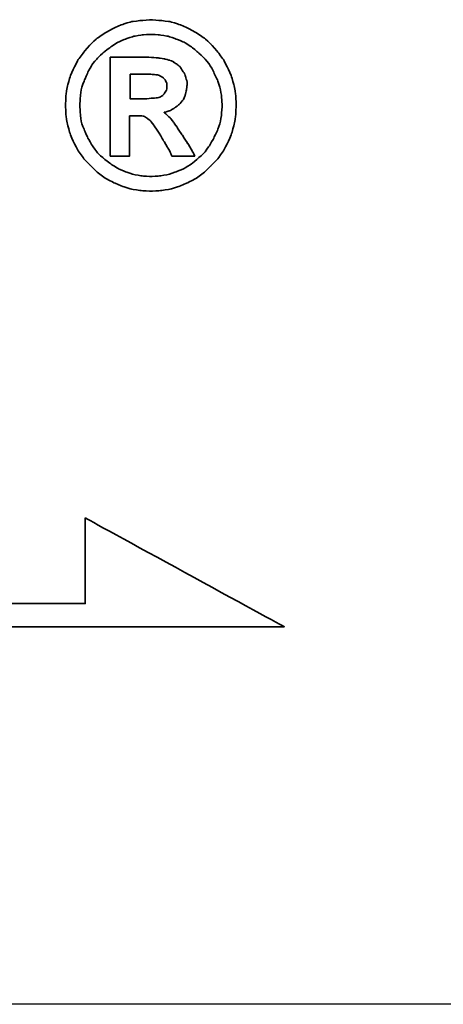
# Model space of a CAD drawing. Header units: millimetres. Extents: x -212 to 3135, y -1694 to 860.
# Tile 323 of 565: x 1112.12 to 1115.78, y -1671.7 to -1663.19. Entities that reach past the tile are written whole.
import ezdxf

# ---------------------------------------------------------------- set-up
doc = ezdxf.new("R2010")
doc.units = ezdxf.units.MM
doc.layers.add('2', color=7, linetype='CONTINUOUS', true_color=0xffffff)
doc.layers.add('DIM', color=4, linetype='CONTINUOUS')
doc.layers.add('layer 1', color=7, linetype='CONTINUOUS')

# ---------------------------------------------------------------- blocks, each defined once
blk = doc.blocks.new('TBI MOTION logo(完整正式版)')
at = {"layer": 'layer 1', "color": 22, "lineweight": 35}
for points, knots in [([(81.20634, 4.98624), (81.20634, 4.98624), (81.18649, 5.32862), (81.18649, 5.32862), (81.18649, 5.32862), (81.18649, 5.32862), (81.13886, 5.66206), (81.13886, 5.66206), (81.13886, 5.66206), (81.13886, 5.66206), (81.04359, 5.97764), (81.04359, 5.97764), (81.04359, 5.97764), (81.04359, 5.97764), (80.91061, 6.29124), (80.91061, 6.29124), (80.91061, 6.29124), (80.91061, 6.29124), (80.75778, 6.58697), (80.75778, 6.58697), (80.75778, 6.58697), (80.75778, 6.58697), (80.5593, 6.85294), (80.5593, 6.85294), (80.5593, 6.85294), (80.5593, 6.85294), (80.33105, 7.1189), (80.33105, 7.1189), (80.33105, 7.1189), (80.33105, 7.1189), (80.09287, 7.33921), (80.09287, 7.33921), (80.09287, 7.33921), (80.09287, 7.33921), (79.815, 7.51982), (79.815, 7.51982), (79.815, 7.51982), (79.815, 7.51982), (79.51133, 7.69051), (79.51133, 7.69051), (79.51133, 7.69051), (79.51133, 7.69051), (79.19773, 7.8235), (79.19773, 7.8235), (79.19773, 7.8235), (79.19773, 7.8235), (78.88215, 7.91877), (78.88215, 7.91877), (78.88215, 7.91877), (78.88215, 7.91877), (78.54871, 7.95846), (78.54871, 7.95846), (78.54871, 7.95846), (78.54871, 7.95846), (78.21526, 7.98625), (78.21526, 7.98625), (78.21526, 7.98625), (78.21526, 7.98625), (77.87388, 7.95846), (77.87388, 7.95846), (77.87388, 7.95846), (77.87388, 7.95846), (77.54044, 7.91877), (77.54044, 7.91877), (77.54044, 7.91877), (77.54044, 7.91877), (77.22485, 7.8235), (77.22485, 7.8235), (77.22485, 7.8235), (77.22485, 7.8235), (76.91027, 7.69051), (76.91027, 7.69051), (76.91027, 7.69051), (76.91027, 7.69051), (76.6056, 7.51982), (76.6056, 7.51982), (76.6056, 7.51982), (76.6056, 7.51982), (76.32972, 7.33921), (76.32972, 7.33921), (76.32972, 7.33921), (76.32972, 7.33921), (76.09154, 7.1189), (76.09154, 7.1189), (76.09154, 7.1189), (76.09154, 7.1189), (75.86329, 6.85294), (75.86329, 6.85294), (75.86329, 6.85294), (75.86329, 6.85294), (75.66382, 6.58697), (75.66382, 6.58697), (75.66382, 6.58697), (75.66382, 6.58697), (75.51099, 6.29124), (75.51099, 6.29124), (75.51099, 6.29124), (75.51099, 6.29124), (75.37702, 5.97764), (75.37702, 5.97764), (75.37702, 5.97764), (75.37702, 5.97764), (75.28175, 5.66206), (75.28175, 5.66206), (75.28175, 5.66206), (75.28175, 5.66206), (75.23411, 5.32862), (75.23411, 5.32862), (75.23411, 5.32862), (75.23411, 5.32862), (75.21625, 4.98624), (75.21625, 4.98624), (75.21625, 4.98624), (75.21625, 4.98624), (75.23411, 4.6528), (75.23411, 4.6528), (75.23411, 4.6528), (75.23411, 4.6528), (75.28175, 4.32035), (75.28175, 4.32035), (75.28175, 4.32035), (75.28175, 4.32035), (75.37702, 3.99583), (75.37702, 3.99583), (75.37702, 3.99583), (75.37702, 3.99583), (75.51099, 3.68224), (75.51099, 3.68224), (75.51099, 3.68224), (75.51099, 3.68224), (75.66382, 3.38749), (75.66382, 3.38749), (75.66382, 3.38749), (75.66382, 3.38749), (75.86329, 3.10963), (75.86329, 3.10963), (75.86329, 3.10963), (75.86329, 3.10963), (76.09154, 2.87145), (76.09154, 2.87145), (76.09154, 2.87145), (76.09154, 2.87145), (76.32972, 2.6432), (76.32972, 2.6432), (76.32972, 2.6432), (76.32972, 2.6432), (76.6056, 2.43381), (76.6056, 2.43381), (76.6056, 2.43381), (76.6056, 2.43381), (76.91027, 2.27205), (76.91027, 2.27205), (76.91027, 2.27205), (76.91027, 2.27205), (77.22485, 2.13906), (77.22485, 2.13906), (77.22485, 2.13906), (77.22485, 2.13906), (77.54044, 2.0438), (77.54044, 2.0438), (77.54044, 2.0438), (77.54044, 2.0438), (77.87388, 1.99616), (77.87388, 1.99616), (77.87388, 1.99616), (77.87388, 1.99616), (78.21526, 1.97631), (78.21526, 1.97631), (78.21526, 1.97631), (78.21526, 1.97631), (78.54871, 1.99616), (78.54871, 1.99616), (78.54871, 1.99616), (78.54871, 1.99616), (78.88215, 2.0438), (78.88215, 2.0438), (78.88215, 2.0438), (78.88215, 2.0438), (79.19773, 2.13906), (79.19773, 2.13906), (79.19773, 2.13906), (79.19773, 2.13906), (79.51133, 2.27205), (79.51133, 2.27205), (79.51133, 2.27205), (79.51133, 2.27205), (79.815, 2.43381), (79.815, 2.43381), (79.815, 2.43381), (79.815, 2.43381), (80.09287, 2.6432), (80.09287, 2.6432), (80.09287, 2.6432), (80.09287, 2.6432), (80.33105, 2.87145), (80.33105, 2.87145), (80.33105, 2.87145), (80.33105, 2.87145), (80.5593, 3.10963), (80.5593, 3.10963), (80.5593, 3.10963), (80.5593, 3.10963), (80.75778, 3.38749), (80.75778, 3.38749), (80.75778, 3.38749), (80.75778, 3.38749), (80.91061, 3.68224), (80.91061, 3.68224), (80.91061, 3.68224), (80.91061, 3.68224), (81.04359, 3.99583), (81.04359, 3.99583), (81.04359, 3.99583), (81.04359, 3.99583), (81.13886, 4.32035), (81.13886, 4.32035), (81.13886, 4.32035), (81.13886, 4.32035), (81.18649, 4.6528), (81.18649, 4.6528), (81.18649, 4.6528), (81.18649, 4.6528), (81.20634, 4.98624), (81.20634, 4.98624)], [0, 0, 0, 0, 0.01785714, 0.01785714, 0.01785714, 0.01785715, 0.03571429, 0.03571429, 0.03571429, 0.0357143, 0.05357143, 0.05357143, 0.05357143, 0.05357144, 0.07142857, 0.07142857, 0.07142857, 0.07142858, 0.08928571, 0.08928571, 0.08928571, 0.08928572, 0.10714286, 0.10714286, 0.10714286, 0.10714287, 0.125, 0.125, 0.125, 0.12500001, 0.14285714, 0.14285714, 0.14285714, 0.14285715, 0.16071429, 0.16071429, 0.16071429, 0.1607143, 0.17857143, 0.17857143, 0.17857143, 0.17857144, 0.19642857, 0.19642857, 0.19642857, 0.19642858, 0.21428571, 0.21428571, 0.21428571, 0.21428572, 0.23214286, 0.23214286, 0.23214286, 0.23214287, 0.25, 0.25, 0.25, 0.25000001, 0.26785714, 0.26785714, 0.26785714, 0.26785715, 0.28571429, 0.28571429, 0.28571429, 0.2857143, 0.30357143, 0.30357143, 0.30357143, 0.30357144, 0.32142857, 0.32142857, 0.32142857, 0.32142858, 0.33928571, 0.33928571, 0.33928571, 0.33928572, 0.35714286, 0.35714286, 0.35714286, 0.35714287, 0.375, 0.375, 0.375, 0.37500001, 0.39285714, 0.39285714, 0.39285714, 0.39285715, 0.41071429, 0.41071429, 0.41071429, 0.4107143, 0.42857143, 0.42857143, 0.42857143, 0.42857144, 0.44642857, 0.44642857, 0.44642857, 0.44642858, 0.46428571, 0.46428571, 0.46428571, 0.46428572, 0.48214286, 0.48214286, 0.48214286, 0.48214287, 0.5, 0.5, 0.5, 0.50000001, 0.51785714, 0.51785714, 0.51785714, 0.51785715, 0.53571429, 0.53571429, 0.53571429, 0.5357143, 0.55357143, 0.55357143, 0.55357143, 0.55357144, 0.57142857, 0.57142857, 0.57142857, 0.57142858, 0.58928571, 0.58928571, 0.58928571, 0.58928572, 0.60714286, 0.60714286, 0.60714286, 0.60714287, 0.625, 0.625, 0.625, 0.62500001, 0.64285714, 0.64285714, 0.64285714, 0.64285715, 0.66071429, 0.66071429, 0.66071429, 0.6607143, 0.67857143, 0.67857143, 0.67857143, 0.67857144, 0.69642857, 0.69642857, 0.69642857, 0.69642858, 0.71428571, 0.71428571, 0.71428571, 0.71428572, 0.73214286, 0.73214286, 0.73214286, 0.73214287, 0.75, 0.75, 0.75, 0.75000001, 0.76785714, 0.76785714, 0.76785714, 0.76785715, 0.78571429, 0.78571429, 0.78571429, 0.7857143, 0.80357143, 0.80357143, 0.80357143, 0.80357144, 0.82142857, 0.82142857, 0.82142857, 0.82142858, 0.83928571, 0.83928571, 0.83928571, 0.83928572, 0.85714286, 0.85714286, 0.85714286, 0.85714287, 0.875, 0.875, 0.875, 0.87500001, 0.89285714, 0.89285714, 0.89285714, 0.89285715, 0.91071429, 0.91071429, 0.91071429, 0.9107143, 0.92857143, 0.92857143, 0.92857143, 0.92857144, 0.94642857, 0.94642857, 0.94642857, 0.94642858, 0.96428571, 0.96428571, 0.96428571, 0.96428572, 0.98214286, 0.98214286, 0.98214286, 0.98214287, 1, 1, 1, 1]), ([(80.71014, 4.98624), (80.71014, 4.98624), (80.69129, 5.29091), (80.69129, 5.29091), (80.69129, 5.29091), (80.69129, 5.29091), (80.64464, 5.57672), (80.64464, 5.57672), (80.64464, 5.57672), (80.64464, 5.57672), (80.54937, 5.87245), (80.54937, 5.87245), (80.54937, 5.87245), (80.54937, 5.87245), (80.41639, 6.14833), (80.41639, 6.14833), (80.41639, 6.14833), (80.41639, 6.14833), (80.27349, 6.41429), (80.27349, 6.41429), (80.27349, 6.41429), (80.27349, 6.41429), (80.08295, 6.64255), (80.08295, 6.64255), (80.08295, 6.64255), (80.08295, 6.64255), (79.86264, 6.84301), (79.86264, 6.84301), (79.86264, 6.84301), (79.86264, 6.84301), (79.63439, 7.03355), (79.63439, 7.03355), (79.63439, 7.03355), (79.63439, 7.03355), (79.37835, 7.1963), (79.37835, 7.1963), (79.37835, 7.1963), (79.37835, 7.1963), (79.10246, 7.30944), (79.10246, 7.30944), (79.10246, 7.30944), (79.10246, 7.30944), (78.81665, 7.40471), (78.81665, 7.40471), (78.81665, 7.40471), (78.81665, 7.40471), (78.511, 7.45234), (78.511, 7.45234), (78.511, 7.45234), (78.511, 7.45234), (78.21526, 7.47219), (78.21526, 7.47219), (78.21526, 7.47219), (78.21526, 7.47219), (77.9106, 7.45234), (77.9106, 7.45234), (77.9106, 7.45234), (77.9106, 7.45234), (77.61685, 7.40471), (77.61685, 7.40471), (77.61685, 7.40471), (77.61685, 7.40471), (77.32012, 7.30944), (77.32012, 7.30944), (77.32012, 7.30944), (77.32012, 7.30944), (77.06309, 7.1963), (77.06309, 7.1963), (77.06309, 7.1963), (77.06309, 7.1963), (76.80606, 7.03355), (76.80606, 7.03355), (76.80606, 7.03355), (76.80606, 7.03355), (76.55797, 6.84301), (76.55797, 6.84301), (76.55797, 6.84301), (76.55797, 6.84301), (76.34063, 6.64255), (76.34063, 6.64255), (76.34063, 6.64255), (76.34063, 6.64255), (76.1491, 6.41429), (76.1491, 6.41429), (76.1491, 6.41429), (76.1491, 6.41429), (76.0062, 6.14833), (76.0062, 6.14833), (76.0062, 6.14833), (76.0062, 6.14833), (75.88314, 5.87245), (75.88314, 5.87245), (75.88314, 5.87245), (75.88314, 5.87245), (75.77794, 5.57672), (75.77794, 5.57672), (75.77794, 5.57672), (75.77794, 5.57672), (75.73924, 5.29091), (75.73924, 5.29091), (75.73924, 5.29091), (75.73924, 5.29091), (75.72039, 4.98624), (75.72039, 4.98624), (75.72039, 4.98624), (75.72039, 4.98624), (75.73924, 4.67165), (75.73924, 4.67165), (75.73924, 4.67165), (75.73924, 4.67165), (75.77794, 4.37791), (75.77794, 4.37791), (75.77794, 4.37791), (75.77794, 4.37791), (75.88314, 4.10102), (75.88314, 4.10102), (75.88314, 4.10102), (75.88314, 4.10102), (76.0062, 3.83407), (76.0062, 3.83407), (76.0062, 3.83407), (76.0062, 3.83407), (76.15902, 3.56811), (76.15902, 3.56811), (76.15902, 3.56811), (76.15902, 3.56811), (76.34063, 3.32001), (76.34063, 3.32001), (76.34063, 3.32001), (76.34063, 3.32001), (76.55797, 3.11955), (76.55797, 3.11955), (76.55797, 3.11955), (76.55797, 3.11955), (76.80606, 2.92901), (76.80606, 2.92901), (76.80606, 2.92901), (76.80606, 2.92901), (77.06309, 2.76725), (77.06309, 2.76725), (77.06309, 2.76725), (77.06309, 2.76725), (77.32012, 2.65412), (77.32012, 2.65412), (77.32012, 2.65412), (77.32012, 2.65412), (77.61685, 2.55786), (77.61685, 2.55786), (77.61685, 2.55786), (77.61685, 2.55786), (77.9106, 2.51022), (77.9106, 2.51022), (77.9106, 2.51022), (77.9106, 2.51022), (78.21526, 2.49137), (78.21526, 2.49137), (78.21526, 2.49137), (78.21526, 2.49137), (78.511, 2.51022), (78.511, 2.51022), (78.511, 2.51022), (78.511, 2.51022), (78.81665, 2.55786), (78.81665, 2.55786), (78.81665, 2.55786), (78.81665, 2.55786), (79.10246, 2.65412), (79.10246, 2.65412), (79.10246, 2.65412), (79.10246, 2.65412), (79.37835, 2.76725), (79.37835, 2.76725), (79.37835, 2.76725), (79.37835, 2.76725), (79.63439, 2.92901), (79.63439, 2.92901), (79.63439, 2.92901), (79.63439, 2.92901), (79.86264, 3.11955), (79.86264, 3.11955), (79.86264, 3.11955), (79.86264, 3.11955), (80.08295, 3.32001), (80.08295, 3.32001), (80.08295, 3.32001), (80.08295, 3.32001), (80.26356, 3.56811), (80.26356, 3.56811), (80.26356, 3.56811), (80.26356, 3.56811), (80.41639, 3.83407), (80.41639, 3.83407), (80.41639, 3.83407), (80.41639, 3.83407), (80.54937, 4.10102), (80.54937, 4.10102), (80.54937, 4.10102), (80.54937, 4.10102), (80.64464, 4.37791), (80.64464, 4.37791), (80.64464, 4.37791), (80.64464, 4.37791), (80.69129, 4.67165), (80.69129, 4.67165), (80.69129, 4.67165), (80.69129, 4.67165), (80.71014, 4.98624), (80.71014, 4.98624)], [0, 0, 0, 0, 0.01923077, 0.01923077, 0.01923077, 0.01923078, 0.03846154, 0.03846154, 0.03846154, 0.03846155, 0.05769231, 0.05769231, 0.05769231, 0.05769232, 0.07692308, 0.07692308, 0.07692308, 0.07692309, 0.09615385, 0.09615385, 0.09615385, 0.09615386, 0.11538462, 0.11538462, 0.11538462, 0.11538463, 0.13461538, 0.13461538, 0.13461538, 0.13461539, 0.15384615, 0.15384615, 0.15384615, 0.15384616, 0.17307692, 0.17307692, 0.17307692, 0.17307693, 0.19230769, 0.19230769, 0.19230769, 0.1923077, 0.21153846, 0.21153846, 0.21153846, 0.21153847, 0.23076923, 0.23076923, 0.23076923, 0.23076924, 0.25, 0.25, 0.25, 0.25000001, 0.26923077, 0.26923077, 0.26923077, 0.26923078, 0.28846154, 0.28846154, 0.28846154, 0.28846155, 0.30769231, 0.30769231, 0.30769231, 0.30769232, 0.32692308, 0.32692308, 0.32692308, 0.32692309, 0.34615385, 0.34615385, 0.34615385, 0.34615386, 0.36538462, 0.36538462, 0.36538462, 0.36538463, 0.38461538, 0.38461538, 0.38461538, 0.38461539, 0.40384615, 0.40384615, 0.40384615, 0.40384616, 0.42307692, 0.42307692, 0.42307692, 0.42307693, 0.44230769, 0.44230769, 0.44230769, 0.4423077, 0.46153846, 0.46153846, 0.46153846, 0.46153847, 0.48076923, 0.48076923, 0.48076923, 0.48076924, 0.5, 0.5, 0.5, 0.50000001, 0.51923077, 0.51923077, 0.51923077, 0.51923078, 0.53846154, 0.53846154, 0.53846154, 0.53846155, 0.55769231, 0.55769231, 0.55769231, 0.55769232, 0.57692308, 0.57692308, 0.57692308, 0.57692309, 0.59615385, 0.59615385, 0.59615385, 0.59615386, 0.61538462, 0.61538462, 0.61538462, 0.61538463, 0.63461538, 0.63461538, 0.63461538, 0.63461539, 0.65384615, 0.65384615, 0.65384615, 0.65384616, 0.67307692, 0.67307692, 0.67307692, 0.67307693, 0.69230769, 0.69230769, 0.69230769, 0.6923077, 0.71153846, 0.71153846, 0.71153846, 0.71153847, 0.73076923, 0.73076923, 0.73076923, 0.73076924, 0.75, 0.75, 0.75, 0.75000001, 0.76923077, 0.76923077, 0.76923077, 0.76923078, 0.78846154, 0.78846154, 0.78846154, 0.78846155, 0.80769231, 0.80769231, 0.80769231, 0.80769232, 0.82692308, 0.82692308, 0.82692308, 0.82692309, 0.84615385, 0.84615385, 0.84615385, 0.84615386, 0.86538462, 0.86538462, 0.86538462, 0.86538463, 0.88461538, 0.88461538, 0.88461538, 0.88461539, 0.90384615, 0.90384615, 0.90384615, 0.90384616, 0.92307692, 0.92307692, 0.92307692, 0.92307693, 0.94230769, 0.94230769, 0.94230769, 0.9423077, 0.96153846, 0.96153846, 0.96153846, 0.96153847, 0.98076923, 0.98076923, 0.98076923, 0.98076924, 1, 1, 1, 1]), ([(76.78721, 3.2823), (76.78721, 3.2823), (76.78721, 3.32001), (76.78721, 3.32001), (76.78721, 3.32001), (76.78721, 3.32001), (76.78721, 3.42422), (76.78721, 3.42422), (76.78721, 3.42422), (76.78721, 3.42422), (76.78721, 3.59689), (76.78721, 3.59689), (76.78721, 3.59689), (76.78721, 3.59689), (76.78721, 3.80529), (76.78721, 3.80529), (76.78721, 3.80529), (76.78721, 3.80529), (76.78721, 4.0524), (76.78721, 4.0524), (76.78721, 4.0524), (76.78721, 4.0524), (76.78721, 4.32035), (76.78721, 4.32035), (76.78721, 4.32035), (76.78721, 4.32035), (76.78721, 4.92868), (76.78721, 4.92868), (76.78721, 4.92868), (76.78721, 4.92868), (76.78721, 5.53801), (76.78721, 5.53801), (76.78721, 5.53801), (76.78721, 5.53801), (76.78721, 5.82482), (76.78721, 5.82482), (76.78721, 5.82482), (76.78721, 5.82482), (76.78721, 6.07291), (76.78721, 6.07291), (76.78721, 6.07291), (76.78721, 6.07291), (76.78721, 6.30017), (76.78721, 6.30017), (76.78721, 6.30017), (76.78721, 6.30017), (76.78721, 6.45399), (76.78721, 6.45399), (76.78721, 6.45399), (76.78721, 6.45399), (76.78721, 6.5572), (76.78721, 6.5572), (76.78721, 6.5572), (76.78721, 6.5572), (76.78721, 6.59689), (76.78721, 6.59689), (76.78721, 6.59689), (76.78721, 6.59689), (76.78721, 6.67232), (76.78721, 6.67232), (76.78721, 6.67232), (76.78721, 6.67232), (76.8537, 6.67232), (76.8537, 6.67232), (76.8537, 6.67232), (76.8537, 6.67232), (76.87355, 6.67232), (76.87355, 6.67232), (76.87355, 6.67232), (76.87355, 6.67232), (76.91027, 6.67232), (76.91027, 6.67232), (76.91027, 6.67232), (76.91027, 6.67232), (77.04424, 6.67232), (77.04424, 6.67232), (77.04424, 6.67232), (77.04424, 6.67232), (77.22485, 6.67232), (77.22485, 6.67232), (77.22485, 6.67232), (77.22485, 6.67232), (77.43524, 6.67232), (77.43524, 6.67232), (77.43524, 6.67232), (77.43524, 6.67232), (77.65357, 6.67232), (77.65357, 6.67232), (77.65357, 6.67232), (77.65357, 6.67232), (77.82625, 6.67232), (77.82625, 6.67232), (77.82625, 6.67232), (77.82625, 6.67232), (77.94037, 6.67232), (77.94037, 6.67232), (77.94037, 6.67232), (77.94037, 6.67232), (77.97709, 6.67232), (77.97709, 6.67232), (77.97709, 6.67232), (77.97709, 6.67232), (77.99694, 6.67232), (77.99694, 6.67232), (77.99694, 6.67232), (77.99694, 6.67232), (78.00686, 6.67232), (78.00686, 6.67232), (78.00686, 6.67232), (78.00686, 6.67232), (78.28275, 6.6624), (78.28275, 6.6624), (78.28275, 6.6624), (78.28275, 6.6624), (78.50107, 6.64255), (78.50107, 6.64255), (78.50107, 6.64255), (78.50107, 6.64255), (78.511, 6.64255), (78.511, 6.64255), (78.511, 6.64255), (78.511, 6.64255), (78.70154, 6.61476), (78.70154, 6.61476), (78.70154, 6.61476), (78.70154, 6.61476), (78.70154, 6.60483), (78.70154, 6.60483), (78.70154, 6.60483), (78.70154, 6.60483), (78.86429, 6.56713), (78.86429, 6.56713), (78.86429, 6.56713), (78.86429, 6.56713), (78.87223, 6.56713), (78.87223, 6.56713), (78.87223, 6.56713), (78.87223, 6.56713), (78.99727, 6.51056), (78.99727, 6.51056), (78.99727, 6.51056), (78.99727, 6.51056), (79.00719, 6.51056), (79.00719, 6.51056), (79.00719, 6.51056), (79.00719, 6.51056), (79.00719, 6.50162), (79.00719, 6.50162), (79.00719, 6.50162), (79.00719, 6.50162), (79.1104, 6.43415), (79.1104, 6.43415), (79.1104, 6.43415), (79.1104, 6.43415), (79.12132, 6.43415), (79.12132, 6.43415), (79.12132, 6.43415), (79.12132, 6.43415), (79.22552, 6.34781), (79.22552, 6.34781), (79.22552, 6.34781), (79.22552, 6.34781), (79.23544, 6.33888), (79.23544, 6.33888), (79.23544, 6.33888), (79.23544, 6.33888), (79.23544, 6.32895), (79.23544, 6.32895), (79.23544, 6.32895), (79.23544, 6.32895), (79.31087, 6.21483), (79.31087, 6.21483), (79.31087, 6.21483), (79.31087, 6.21483), (79.38629, 6.1007), (79.38629, 6.1007), (79.38629, 6.1007), (79.38629, 6.1007), (79.3972, 6.1007), (79.3972, 6.1007), (79.3972, 6.1007), (79.3972, 6.1007), (79.3972, 6.09078), (79.3972, 6.09078), (79.3972, 6.09078), (79.3972, 6.09078), (79.43392, 5.97764), (79.43392, 5.97764), (79.43392, 5.97764), (79.43392, 5.97764), (79.43392, 5.96772), (79.43392, 5.96772), (79.43392, 5.96772), (79.43392, 5.96772), (79.47362, 5.83474), (79.47362, 5.83474), (79.47362, 5.83474), (79.47362, 5.83474), (79.48156, 5.82482), (79.48156, 5.82482), (79.48156, 5.82482), (79.48156, 5.82482), (79.48156, 5.69977), (79.48156, 5.69977), (79.48156, 5.69977), (79.48156, 5.69977), (79.48156, 5.69183), (79.48156, 5.69183), (79.48156, 5.69183), (79.48156, 5.69183), (79.4637, 5.51915), (79.4637, 5.51915), (79.4637, 5.51915), (79.4637, 5.51915), (79.4637, 5.51122), (79.4637, 5.51122), (79.4637, 5.51122), (79.4637, 5.51122), (79.45377, 5.51122), (79.45377, 5.51122), (79.45377, 5.51122), (79.45377, 5.51122), (79.41507, 5.34847), (79.41507, 5.34847), (79.41507, 5.34847), (79.41507, 5.34847), (79.41507, 5.33854), (79.41507, 5.33854), (79.41507, 5.33854), (79.41507, 5.33854), (79.41507, 5.32862), (79.41507, 5.32862), (79.41507, 5.32862), (79.41507, 5.32862), (79.33865, 5.16785), (79.33865, 5.16785), (79.33865, 5.16785), (79.33865, 5.16785), (79.33071, 5.15693), (79.33071, 5.15693), (79.33071, 5.15693), (79.33071, 5.15693), (79.2156, 5.02495), (79.2156, 5.02495), (79.2156, 5.02495), (79.2156, 5.02495), (79.20567, 5.01502), (79.20567, 5.01502), (79.20567, 5.01502), (79.20567, 5.01502), (79.05483, 4.89991), (79.05483, 4.89991), (79.05483, 4.89991), (79.05483, 4.89991), (79.04491, 4.89197), (79.04491, 4.89197), (79.04491, 4.89197), (79.04491, 4.89197), (78.89208, 4.7967), (78.89208, 4.7967), (78.89208, 4.7967), (78.89208, 4.7967), (78.88215, 4.7967), (78.88215, 4.7967), (78.88215, 4.7967), (78.88215, 4.7967), (78.69161, 4.73913), (78.69161, 4.73913), (78.69161, 4.73913), (78.69161, 4.73913), (78.68169, 4.73913), (78.68169, 4.73913), (78.68169, 4.73913), (78.68169, 4.73913), (78.68169, 4.72921), (78.68169, 4.72921), (78.68169, 4.72921), (78.68169, 4.72921), (78.78688, 4.63394), (78.78688, 4.63394), (78.78688, 4.63394), (78.78688, 4.63394), (78.902, 4.52875), (78.902, 4.52875), (78.902, 4.52875), (78.902, 4.52875), (78.91093, 4.52081), (78.91093, 4.52081), (78.91093, 4.52081), (78.91093, 4.52081), (79.02506, 4.36798), (79.02506, 4.36798), (79.02506, 4.36798), (79.02506, 4.36798), (79.1501, 4.1953), (79.1501, 4.1953), (79.1501, 4.1953), (79.1501, 4.1953), (79.1501, 4.18736), (79.1501, 4.18736), (79.1501, 4.18736), (79.1501, 4.18736), (79.29201, 3.96705), (79.29201, 3.96705), (79.29201, 3.96705), (79.29201, 3.96705), (79.31087, 3.93828), (79.31087, 3.93828), (79.31087, 3.93828), (79.31087, 3.93828), (79.32079, 3.93828), (79.32079, 3.93828), (79.32079, 3.93828), (79.32079, 3.93828), (79.3585, 3.87178), (79.3585, 3.87178), (79.3585, 3.87178), (79.3585, 3.87178), (79.50141, 3.64353), (79.50141, 3.64353), (79.50141, 3.64353), (79.50141, 3.64353), (79.51133, 3.64353), (79.51133, 3.64353), (79.51133, 3.64353), (79.51133, 3.64353), (79.64431, 3.41528), (79.64431, 3.41528), (79.64431, 3.41528), (79.64431, 3.41528), (79.68202, 3.3478), (79.68202, 3.3478), (79.68202, 3.3478), (79.68202, 3.3478), (79.70187, 3.31009), (79.70187, 3.31009), (79.70187, 3.31009), (79.70187, 3.31009), (79.7495, 3.2049), (79.7495, 3.2049), (79.7495, 3.2049), (79.7495, 3.2049), (79.64431, 3.2049), (79.64431, 3.2049), (79.64431, 3.2049), (79.64431, 3.2049), (79.62546, 3.2049), (79.62546, 3.2049), (79.62546, 3.2049), (79.62546, 3.2049), (79.53912, 3.2049), (79.53912, 3.2049), (79.53912, 3.2049), (79.53912, 3.2049), (79.31087, 3.2049), (79.31087, 3.2049), (79.31087, 3.2049), (79.31087, 3.2049), (79.08262, 3.2049), (79.08262, 3.2049), (79.08262, 3.2049), (79.08262, 3.2049), (79.00719, 3.2049), (79.00719, 3.2049), (79.00719, 3.2049), (79.00719, 3.2049), (78.98735, 3.2049), (78.98735, 3.2049), (78.98735, 3.2049), (78.98735, 3.2049), (78.94964, 3.2049), (78.94964, 3.2049), (78.94964, 3.2049), (78.94964, 3.2049), (78.92979, 3.24459), (78.92979, 3.24459), (78.92979, 3.24459), (78.92979, 3.24459), (78.91093, 3.2823), (78.91093, 3.2823), (78.91093, 3.2823), (78.91093, 3.2823), (78.91093, 3.29223), (78.91093, 3.29223), (78.91093, 3.29223), (78.91093, 3.29223), (78.89208, 3.3478), (78.89208, 3.3478), (78.89208, 3.3478), (78.89208, 3.3478), (78.78688, 3.52048), (78.78688, 3.52048), (78.78688, 3.52048), (78.78688, 3.52048), (78.69161, 3.7001), (78.69161, 3.7001), (78.69161, 3.7001), (78.69161, 3.7001), (78.6539, 3.7388), (78.6539, 3.7388), (78.6539, 3.7388), (78.6539, 3.7388), (78.64398, 3.74873), (78.64398, 3.74873), (78.64398, 3.74873), (78.64398, 3.74873), (78.64398, 3.75766), (78.64398, 3.75766), (78.64398, 3.75766), (78.64398, 3.75766), (78.63405, 3.78644), (78.63405, 3.78644), (78.63405, 3.78644), (78.63405, 3.78644), (78.48321, 4.04347), (78.48321, 4.04347), (78.48321, 4.04347), (78.48321, 4.04347), (78.33038, 4.2618), (78.33038, 4.2618), (78.33038, 4.2618), (78.33038, 4.2618), (78.20732, 4.43447), (78.20732, 4.43447), (78.20732, 4.43447), (78.20732, 4.43447), (78.09221, 4.52081), (78.09221, 4.52081), (78.09221, 4.52081), (78.09221, 4.52081), (78.02472, 4.56845), (78.02472, 4.56845), (78.02472, 4.56845), (78.02472, 4.56845), (77.9493, 4.60616), (77.9493, 4.60616), (77.9493, 4.60616), (77.9493, 4.60616), (77.8451, 4.61608), (77.8451, 4.61608), (77.8451, 4.61608), (77.8451, 4.61608), (77.71113, 4.61608), (77.71113, 4.61608), (77.71113, 4.61608), (77.71113, 4.61608), (77.69128, 4.61608), (77.69128, 4.61608), (77.69128, 4.61608), (77.69128, 4.61608), (77.67342, 4.61608), (77.67342, 4.61608), (77.67342, 4.61608), (77.67342, 4.61608), (77.5583, 4.61608), (77.5583, 4.61608), (77.5583, 4.61608), (77.5583, 4.61608), (77.46303, 4.61608), (77.46303, 4.61608), (77.46303, 4.61608), (77.46303, 4.61608), (77.46303, 4.54761), (77.46303, 4.54761), (77.46303, 4.54761), (77.46303, 4.54761), (77.46303, 4.47318), (77.46303, 4.47318), (77.46303, 4.47318), (77.46303, 4.47318), (77.46303, 4.24294), (77.46303, 4.24294), (77.46303, 4.24294), (77.46303, 4.24294), (77.46303, 3.99583), (77.46303, 3.99583), (77.46303, 3.99583), (77.46303, 3.99583), (77.46303, 3.72888), (77.46303, 3.72888), (77.46303, 3.72888), (77.46303, 3.72888), (77.46303, 3.51055), (77.46303, 3.51055), (77.46303, 3.51055), (77.46303, 3.51055), (77.46303, 3.42422), (77.46303, 3.42422), (77.46303, 3.42422), (77.46303, 3.42422), (77.46303, 3.35773), (77.46303, 3.35773), (77.46303, 3.35773), (77.46303, 3.35773), (77.46303, 3.30017), (77.46303, 3.30017), (77.46303, 3.30017), (77.46303, 3.30017), (77.46303, 3.2823), (77.46303, 3.2823), (77.46303, 3.2823), (77.46303, 3.2823), (77.46303, 3.2049), (77.46303, 3.2049), (77.46303, 3.2049), (77.46303, 3.2049), (77.39753, 3.2049), (77.39753, 3.2049), (77.39753, 3.2049), (77.39753, 3.2049), (77.37768, 3.2049), (77.37768, 3.2049), (77.37768, 3.2049), (77.37768, 3.2049), (77.32012, 3.2049), (77.32012, 3.2049), (77.32012, 3.2049), (77.32012, 3.2049), (77.12165, 3.2049), (77.12165, 3.2049), (77.12165, 3.2049), (77.12165, 3.2049), (76.94897, 3.2049), (76.94897, 3.2049), (76.94897, 3.2049), (76.94897, 3.2049), (76.8924, 3.2049), (76.8924, 3.2049), (76.8924, 3.2049), (76.8924, 3.2049), (76.8537, 3.2049), (76.8537, 3.2049), (76.8537, 3.2049), (76.8537, 3.2049), (76.78721, 3.2049), (76.78721, 3.2049), (76.78721, 3.2049), (76.78721, 3.2049), (76.78721, 3.2823), (76.78721, 3.2823)], [0, 0, 0, 0, 0.00740741, 0.00740741, 0.00740741, 0.00740742, 0.01481481, 0.01481481, 0.01481481, 0.01481482, 0.02222222, 0.02222222, 0.02222222, 0.02222223, 0.02962963, 0.02962963, 0.02962963, 0.02962964, 0.03703704, 0.03703704, 0.03703704, 0.03703705, 0.04444444, 0.04444444, 0.04444444, 0.04444445, 0.05185185, 0.05185185, 0.05185185, 0.05185186, 0.05925926, 0.05925926, 0.05925926, 0.05925927, 0.06666667, 0.06666667, 0.06666667, 0.06666668, 0.07407407, 0.07407407, 0.07407407, 0.07407408, 0.08148148, 0.08148148, 0.08148148, 0.08148149, 0.08888889, 0.08888889, 0.08888889, 0.0888889, 0.0962963, 0.0962963, 0.0962963, 0.09629631, 0.1037037, 0.1037037, 0.1037037, 0.10370371, 0.11111111, 0.11111111, 0.11111111, 0.11111112, 0.11851852, 0.11851852, 0.11851852, 0.11851853, 0.12592593, 0.12592593, 0.12592593, 0.12592594, 0.13333333, 0.13333333, 0.13333333, 0.13333334, 0.14074074, 0.14074074, 0.14074074, 0.14074075, 0.14814815, 0.14814815, 0.14814815, 0.14814816, 0.15555556, 0.15555556, 0.15555556, 0.15555557, 0.16296296, 0.16296296, 0.16296296, 0.16296297, 0.17037037, 0.17037037, 0.17037037, 0.17037038, 0.17777778, 0.17777778, 0.17777778, 0.17777779, 0.18518519, 0.18518519, 0.18518519, 0.1851852, 0.19259259, 0.19259259, 0.19259259, 0.1925926, 0.2, 0.2, 0.2, 0.20000001, 0.20740741, 0.20740741, 0.20740741, 0.20740742, 0.21481481, 0.21481481, 0.21481481, 0.21481482, 0.22222222, 0.22222222, 0.22222222, 0.22222223, 0.22962963, 0.22962963, 0.22962963, 0.22962964, 0.23703704, 0.23703704, 0.23703704, 0.23703705, 0.24444444, 0.24444444, 0.24444444, 0.24444445, 0.25185185, 0.25185185, 0.25185185, 0.25185186, 0.25925926, 0.25925926, 0.25925926, 0.25925927, 0.26666667, 0.26666667, 0.26666667, 0.26666668, 0.27407407, 0.27407407, 0.27407407, 0.27407408, 0.28148148, 0.28148148, 0.28148148, 0.28148149, 0.28888889, 0.28888889, 0.28888889, 0.2888889, 0.2962963, 0.2962963, 0.2962963, 0.29629631, 0.3037037, 0.3037037, 0.3037037, 0.30370371, 0.31111111, 0.31111111, 0.31111111, 0.31111112, 0.31851852, 0.31851852, 0.31851852, 0.31851853, 0.32592593, 0.32592593, 0.32592593, 0.32592594, 0.33333333, 0.33333333, 0.33333333, 0.33333334, 0.34074074, 0.34074074, 0.34074074, 0.34074075, 0.34814815, 0.34814815, 0.34814815, 0.34814816, 0.35555556, 0.35555556, 0.35555556, 0.35555557, 0.36296296, 0.36296296, 0.36296296, 0.36296297, 0.37037037, 0.37037037, 0.37037037, 0.37037038, 0.37777778, 0.37777778, 0.37777778, 0.37777779, 0.38518519, 0.38518519, 0.38518519, 0.3851852, 0.39259259, 0.39259259, 0.39259259, 0.3925926, 0.4, 0.4, 0.4, 0.40000001, 0.40740741, 0.40740741, 0.40740741, 0.40740742, 0.41481481, 0.41481481, 0.41481481, 0.41481482, 0.42222222, 0.42222222, 0.42222222, 0.42222223, 0.42962963, 0.42962963, 0.42962963, 0.42962964, 0.43703704, 0.43703704, 0.43703704, 0.43703705, 0.44444444, 0.44444444, 0.44444444, 0.44444445, 0.45185185, 0.45185185, 0.45185185, 0.45185186, 0.45925926, 0.45925926, 0.45925926, 0.45925927, 0.46666667, 0.46666667, 0.46666667, 0.46666668, 0.47407407, 0.47407407, 0.47407407, 0.47407408, 0.48148148, 0.48148148, 0.48148148, 0.48148149, 0.48888889, 0.48888889, 0.48888889, 0.4888889, 0.4962963, 0.4962963, 0.4962963, 0.49629631, 0.5037037, 0.5037037, 0.5037037, 0.50370371, 0.51111111, 0.51111111, 0.51111111, 0.51111112, 0.51851852, 0.51851852, 0.51851852, 0.51851853, 0.52592593, 0.52592593, 0.52592593, 0.52592594, 0.53333333, 0.53333333, 0.53333333, 0.53333334, 0.54074074, 0.54074074, 0.54074074, 0.54074075, 0.54814815, 0.54814815, 0.54814815, 0.54814816, 0.55555556, 0.55555556, 0.55555556, 0.55555557, 0.56296296, 0.56296296, 0.56296296, 0.56296297, 0.57037037, 0.57037037, 0.57037037, 0.57037038, 0.57777778, 0.57777778, 0.57777778, 0.57777779, 0.58518519, 0.58518519, 0.58518519, 0.5851852, 0.59259259, 0.59259259, 0.59259259, 0.5925926, 0.6, 0.6, 0.6, 0.60000001, 0.60740741, 0.60740741, 0.60740741, 0.60740742, 0.61481481, 0.61481481, 0.61481481, 0.61481482, 0.62222222, 0.62222222, 0.62222222, 0.62222223, 0.62962963, 0.62962963, 0.62962963, 0.62962964, 0.63703704, 0.63703704, 0.63703704, 0.63703705, 0.64444444, 0.64444444, 0.64444444, 0.64444445, 0.65185185, 0.65185185, 0.65185185, 0.65185186, 0.65925926, 0.65925926, 0.65925926, 0.65925927, 0.66666667, 0.66666667, 0.66666667, 0.66666668, 0.67407407, 0.67407407, 0.67407407, 0.67407408, 0.68148148, 0.68148148, 0.68148148, 0.68148149, 0.68888889, 0.68888889, 0.68888889, 0.6888889, 0.6962963, 0.6962963, 0.6962963, 0.69629631, 0.7037037, 0.7037037, 0.7037037, 0.70370371, 0.71111111, 0.71111111, 0.71111111, 0.71111112, 0.71851852, 0.71851852, 0.71851852, 0.71851853, 0.72592593, 0.72592593, 0.72592593, 0.72592594, 0.73333333, 0.73333333, 0.73333333, 0.73333334, 0.74074074, 0.74074074, 0.74074074, 0.74074075, 0.74814815, 0.74814815, 0.74814815, 0.74814816, 0.75555556, 0.75555556, 0.75555556, 0.75555557, 0.76296296, 0.76296296, 0.76296296, 0.76296297, 0.77037037, 0.77037037, 0.77037037, 0.77037038, 0.77777778, 0.77777778, 0.77777778, 0.77777779, 0.78518519, 0.78518519, 0.78518519, 0.7851852, 0.79259259, 0.79259259, 0.79259259, 0.7925926, 0.8, 0.8, 0.8, 0.80000001, 0.80740741, 0.80740741, 0.80740741, 0.80740742, 0.81481481, 0.81481481, 0.81481481, 0.81481482, 0.82222222, 0.82222222, 0.82222222, 0.82222223, 0.82962963, 0.82962963, 0.82962963, 0.82962964, 0.83703704, 0.83703704, 0.83703704, 0.83703705, 0.84444444, 0.84444444, 0.84444444, 0.84444445, 0.85185185, 0.85185185, 0.85185185, 0.85185186, 0.85925926, 0.85925926, 0.85925926, 0.85925927, 0.86666667, 0.86666667, 0.86666667, 0.86666668, 0.87407407, 0.87407407, 0.87407407, 0.87407408, 0.88148148, 0.88148148, 0.88148148, 0.88148149, 0.88888889, 0.88888889, 0.88888889, 0.8888889, 0.8962963, 0.8962963, 0.8962963, 0.89629631, 0.9037037, 0.9037037, 0.9037037, 0.90370371, 0.91111111, 0.91111111, 0.91111111, 0.91111112, 0.91851852, 0.91851852, 0.91851852, 0.91851853, 0.92592593, 0.92592593, 0.92592593, 0.92592594, 0.93333333, 0.93333333, 0.93333333, 0.93333334, 0.94074074, 0.94074074, 0.94074074, 0.94074075, 0.94814815, 0.94814815, 0.94814815, 0.94814816, 0.95555556, 0.95555556, 0.95555556, 0.95555557, 0.96296296, 0.96296296, 0.96296296, 0.96296297, 0.97037037, 0.97037037, 0.97037037, 0.97037038, 0.97777778, 0.97777778, 0.97777778, 0.97777779, 0.98518519, 0.98518519, 0.98518519, 0.9851852, 0.99259259, 0.99259259, 0.99259259, 0.9925926, 1, 1, 1, 1]), ([(77.48288, 6.07291), (77.48288, 6.07291), (77.48288, 5.99551), (77.48288, 5.99551), (77.48288, 5.99551), (77.48288, 5.99551), (77.48288, 5.82482), (77.48288, 5.82482), (77.48288, 5.82482), (77.48288, 5.82482), (77.48288, 5.63328), (77.48288, 5.63328), (77.48288, 5.63328), (77.48288, 5.63328), (77.48288, 5.46358), (77.48288, 5.46358), (77.48288, 5.46358), (77.48288, 5.46358), (77.48288, 5.29091), (77.48288, 5.29091), (77.48288, 5.29091), (77.48288, 5.29091), (77.48288, 5.21449), (77.48288, 5.21449), (77.48288, 5.21449), (77.48288, 5.21449), (77.50074, 5.21449), (77.50074, 5.21449), (77.50074, 5.21449), (77.50074, 5.21449), (77.71113, 5.21449), (77.71113, 5.21449), (77.71113, 5.21449), (77.71113, 5.21449), (77.94037, 5.21449), (77.94037, 5.21449), (77.94037, 5.21449), (77.94037, 5.21449), (78.01579, 5.21449), (78.01579, 5.21449), (78.01579, 5.21449), (78.01579, 5.21449), (78.03465, 5.21449), (78.03465, 5.21449), (78.03465, 5.21449), (78.03465, 5.21449), (78.2629, 5.23335), (78.2629, 5.23335), (78.2629, 5.23335), (78.2629, 5.23335), (78.42565, 5.24327), (78.42565, 5.24327), (78.42565, 5.24327), (78.42565, 5.24327), (78.54871, 5.28098), (78.54871, 5.28098), (78.54871, 5.28098), (78.54871, 5.28098), (78.62611, 5.32862), (78.62611, 5.32862), (78.62611, 5.32862), (78.62611, 5.32862), (78.69161, 5.40503), (78.69161, 5.40503), (78.69161, 5.40503), (78.69161, 5.40503), (78.73925, 5.48145), (78.73925, 5.48145), (78.73925, 5.48145), (78.73925, 5.48145), (78.77696, 5.55885), (78.77696, 5.55885), (78.77696, 5.55885), (78.77696, 5.55885), (78.77696, 5.65214), (78.77696, 5.65214), (78.77696, 5.65214), (78.77696, 5.65214), (78.76902, 5.76726), (78.76902, 5.76726), (78.76902, 5.76726), (78.76902, 5.76726), (78.71146, 5.87245), (78.71146, 5.87245), (78.71146, 5.87245), (78.71146, 5.87245), (78.62611, 5.96772), (78.62611, 5.96772), (78.62611, 5.96772), (78.62611, 5.96772), (78.511, 6.02528), (78.511, 6.02528), (78.511, 6.02528), (78.511, 6.02528), (78.44451, 6.05306), (78.44451, 6.05306), (78.44451, 6.05306), (78.44451, 6.05306), (78.32046, 6.06299), (78.32046, 6.06299), (78.32046, 6.06299), (78.32046, 6.06299), (78.18748, 6.07291), (78.18748, 6.07291), (78.18748, 6.07291), (78.18748, 6.07291), (77.99694, 6.07291), (77.99694, 6.07291), (77.99694, 6.07291), (77.99694, 6.07291), (77.97709, 6.07291), (77.97709, 6.07291), (77.97709, 6.07291), (77.97709, 6.07291), (77.90167, 6.07291), (77.90167, 6.07291), (77.90167, 6.07291), (77.90167, 6.07291), (77.69128, 6.07291), (77.69128, 6.07291), (77.69128, 6.07291), (77.69128, 6.07291), (77.50074, 6.07291), (77.50074, 6.07291), (77.50074, 6.07291), (77.50074, 6.07291), (77.48288, 6.07291), (77.48288, 6.07291)], [0, 0, 0, 0, 0.03125, 0.03125, 0.03125, 0.03125001, 0.0625, 0.0625, 0.0625, 0.06250001, 0.09375, 0.09375, 0.09375, 0.09375001, 0.125, 0.125, 0.125, 0.12500001, 0.15625, 0.15625, 0.15625, 0.15625001, 0.1875, 0.1875, 0.1875, 0.18750001, 0.21875, 0.21875, 0.21875, 0.21875001, 0.25, 0.25, 0.25, 0.25000001, 0.28125, 0.28125, 0.28125, 0.28125001, 0.3125, 0.3125, 0.3125, 0.31250001, 0.34375, 0.34375, 0.34375, 0.34375001, 0.375, 0.375, 0.375, 0.37500001, 0.40625, 0.40625, 0.40625, 0.40625001, 0.4375, 0.4375, 0.4375, 0.43750001, 0.46875, 0.46875, 0.46875, 0.46875001, 0.5, 0.5, 0.5, 0.50000001, 0.53125, 0.53125, 0.53125, 0.53125001, 0.5625, 0.5625, 0.5625, 0.56250001, 0.59375, 0.59375, 0.59375, 0.59375001, 0.625, 0.625, 0.625, 0.62500001, 0.65625, 0.65625, 0.65625, 0.65625001, 0.6875, 0.6875, 0.6875, 0.68750001, 0.71875, 0.71875, 0.71875, 0.71875001, 0.75, 0.75, 0.75, 0.75000001, 0.78125, 0.78125, 0.78125, 0.78125001, 0.8125, 0.8125, 0.8125, 0.81250001, 0.84375, 0.84375, 0.84375, 0.84375001, 0.875, 0.875, 0.875, 0.87500001, 0.90625, 0.90625, 0.90625, 0.90625001, 0.9375, 0.9375, 0.9375, 0.93750001, 0.96875, 0.96875, 0.96875, 0.96875001, 1, 1, 1, 1]), ([(75.90875, -9.47875), (75.90875, -9.47875), (75.90875, -12.28625), (75.90875, -12.28625), (75.90875, -12.28625), (75.90875, -12.28625), (75.90875, -12.47875), (75.90875, -12.47875), (75.90875, -12.47875), (75.90875, -12.47875), (75.71625, -12.47875), (75.71625, -12.47875), (75.71625, -12.47875), (75.71625, -12.47875), (-88.32875, -12.47875), (-88.32875, -12.47875), (-88.32875, -12.47875), (-88.32875, -12.47875), (-88.32875, -13.29375), (-88.32875, -13.29375), (-88.32875, -13.29375), (-88.32875, -13.29375), (82.89125, -13.29375), (82.89125, -13.29375), (82.89125, -13.29375), (82.89125, -13.29375), (75.90875, -9.47875), (75.90875, -9.47875)], [0, 0, 0, 0, 0.14285714, 0.14285714, 0.14285714, 0.14285715, 0.28571429, 0.28571429, 0.28571429, 0.2857143, 0.42857143, 0.42857143, 0.42857143, 0.42857144, 0.57142857, 0.57142857, 0.57142857, 0.57142858, 0.71428571, 0.71428571, 0.71428571, 0.71428572, 0.85714286, 0.85714286, 0.85714286, 0.85714287, 1, 1, 1, 1])]:
    blk.add_open_spline(points, degree=3, knots=knots, dxfattribs=at)

msp = doc.modelspace()

# ---------------------------------------------------------------- linework, layer by layer
at = {"layer": '2', "linetype": 'Continuous'}
msp.add_line((1604.4251, -1671.7037), (1099.5192, -1671.7037), dxfattribs=at)

# ---------------------------------------------------------------- block references
at = {"layer": 'DIM', "color": 7, "xscale": 0.246592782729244, "yscale": 0.246592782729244, "zscale": 0.246592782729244}
msp.add_blockref('TBI MOTION logo(完整正式版)', (1093.9633, -1665.1626), dxfattribs=at)

doc.saveas('drawing.dxf')
